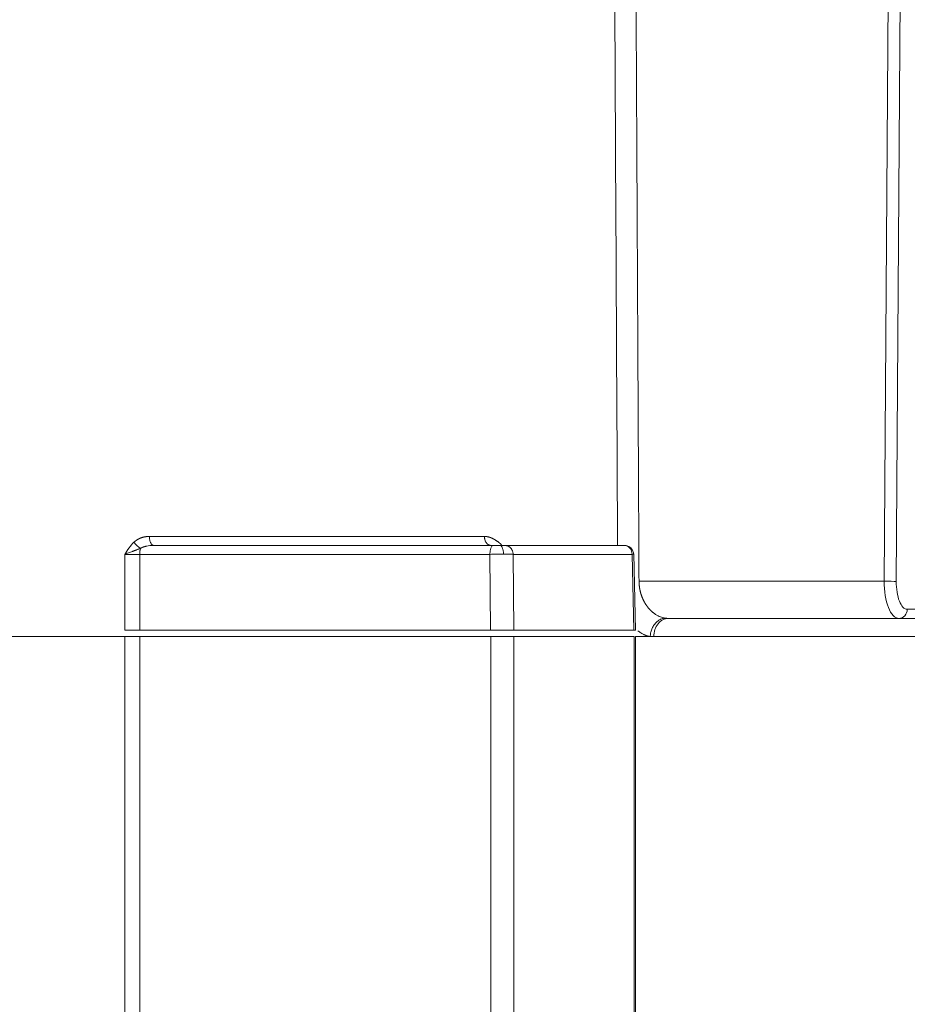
# Model space of a CAD drawing. Header units: millimetres. Extents: x 5437 to 18441, y -4466 to 3128.
# Tile 367 of 497: x 13762 to 13810, y -107 to -53. Entities that reach past the tile are written whole.
import ezdxf

# ---------------------------------------------------------------- set-up
doc = ezdxf.new("R2010")
doc.units = ezdxf.units.MM
doc.layers.add('1', color=7, linetype='Continuous', true_color=0xffffff)
doc.dimstyles.get("Standard").update_dxf_attribs({"dimtxt": 0.18, "dimasz": 0.18, "dimexe": 0.18, "dimexo": 0.0625, "dimgap": 0.09, "dimtad": 0, "dimtih": 1, "dimtoh": 1, "dimdec": 4, "dimzin": 0, "dimdsep": 46, "dimtxsty": 'Standard', "dimcen": 0.09, "dimadec": 0, "dimazin": 0, "dimtfac": 1, "dimtdec": 4, "dimtofl": 0, "dimtmove": 0, "dimatfit": 3, "dimfxl": 1, "dimtolj": 1, "dimtzin": 0, "dimarcsym": 0})

# ---------------------------------------------------------------- blocks, each defined once
blk = doc.blocks.new('*D3')
at = {"color": 0, "lineweight": -2, "transparency": 16777216}
for p, q in [((13674.147, 1169.564), (14135.36, 1169.564)), ((13833.147, -580.436), (14135.36, -580.436))]:
    blk.add_line(p, q, dxfattribs=at)
at = {"color": 0, "lineweight": 0, "transparency": 16777216}
for p, q in [((14135.18, 1089.564), (14135.18, 421.321)), ((14135.18, -500.436), (14135.18, 167.808))]:
    blk.add_line(p, q, dxfattribs=at)
at = {"color": 0, "lineweight": 20, "transparency": 16777216}
for points in [[(14121.847, 1089.564), (14148.514, 1089.564), (14135.18, 1169.564)], [(14121.847, -500.436), (14148.514, -500.436), (14135.18, -580.436)]]:
    blk.add_solid(points, dxfattribs=at)
at = {"layer": 'Defpoints', "color": 0, "lineweight": 20, "transparency": 16777216}
for p in [(13674.085, 1169.564), (13833.085, -580.436), (14135.18, -580.436)]:
    blk.add_point(p, dxfattribs=at)
at = {"color": 0, "lineweight": 20, "transparency": 16777216, "insert": (14135.18, 294.564), "char_height": 80, "attachment_point": 5, "rotation": 270}
blk.add_mtext('\\A1;1750', dxfattribs=at)
blk = doc.blocks.new('*D4')
at = {"color": 0, "lineweight": -2, "transparency": 16777216}
for p, q in [((13346.81, 234.502), (13346.81, -825.635)), ((13857.587, -64.498), (13857.587, -825.635))]:
    blk.add_line(p, q, dxfattribs=at)
at = {"color": 0, "lineweight": 0, "transparency": 16777216}
for p, q in [((13426.81, -825.455), (13508.775, -825.455)), ((13777.587, -825.455), (13695.622, -825.455))]:
    blk.add_line(p, q, dxfattribs=at)
at = {"color": 0, "lineweight": 20, "transparency": 16777216}
for points in [[(13426.81, -812.121), (13426.81, -838.788), (13346.81, -825.455)], [(13777.587, -812.121), (13777.587, -838.788), (13857.587, -825.455)]]:
    blk.add_solid(points, dxfattribs=at)
at = {"layer": 'Defpoints', "color": 0, "lineweight": 20, "transparency": 16777216}
for p in [(13346.81, 234.564), (13857.587, -64.436), (13346.81, -825.455)]:
    blk.add_point(p, dxfattribs=at)
at = {"color": 0, "lineweight": 20, "transparency": 16777216, "insert": (13602.199, -825.455), "char_height": 80, "attachment_point": 5}
blk.add_mtext('\\A1;515', dxfattribs=at)

msp = doc.modelspace()

# ---------------------------------------------------------------- linework, layer by layer
at = {"layer": '1', "color": 0, "lineweight": 20}
for p, q in [((13809.03626, -83.40076), (13809.50218, -16.40076)), ((13810.15995, -16.40948), (13809.69403, -83.40948)), ((13768.77359, -80.94439), (13787.1328, -80.94439)), ((13769.01069, -81.43566), (13787.60925, -81.43566)), ((13788.24538, -81.43566), (13794.76661, -81.43566)), ((13787.43166, -81.92694), (13768.24207, -81.92694)), ((13787.47063, -86.08566), (13787.43166, -81.92694)), ((13788.70392, -81.92694), (13788.7429, -86.08566)), ((13795.22515, -81.92694), (13788.70392, -81.92694)), ((13795.32065, -86.08566), (13795.22515, -81.92694)), ((13795.40344, -86.08566), (13795.30732, -81.8999)), ((13795.59967, -83.40076), (13809.03626, -83.40076)), ((13810.29153, -84.93566), (13810.94556, -84.93566)), ((13809.83293, -85.43566), (13797.20378, -85.43566)), ((13810.94645, -85.43566), (13809.83293, -85.43566)), ((13787.47063, -86.08566), (13768.24657, -86.08566)), ((13788.7429, -86.08566), (13787.47063, -86.08566)), ((13795.32065, -86.08566), (13788.7429, -86.08566)), ((13795.32065, -86.08566), (13795.40344, -86.08566)), ((13751.08449, -86.43566), (13767.43334, -86.43566)), ((13767.43334, -86.43566), (13768.24701, -86.43566)), ((13767.43334, -169.43566), (13767.43334, -86.43566)), ((13787.47378, -86.43566), (13768.24701, -86.43566)), ((13768.24701, -86.43566), (13768.24701, -169.43566)), ((13787.47378, -169.43566), (13787.47378, -86.43566)), ((13788.74624, -86.43566), (13788.74624, -169.43566)), ((13788.74624, -86.43566), (13795.32863, -86.43566)), ((13795.32863, -169.43566), (13795.32863, -86.43566)), ((13796.21118, -86.43566), (13795.41135, -86.43566)), ((13795.41141, -169.43566), (13795.41141, -86.43566)), ((13796.21118, -86.43566), (13796.41414, -86.43566)), ((13796.41414, -86.43566), (13813.71776, -86.43566))]:
    msp.add_line(p, q, dxfattribs=at)
for centre, major_axis, ratio, start_param, end_param in [((13787.60925, -81.93566), (0, 0.5), 0.35524306, 0, 1.55334303), ((13794.76661, -81.93566), (0, 0.5), 0.91721347, 4.72984227, 6.28318531), ((13809.83293, -83.43566), (0, -2), 0.39839611, 4.69493569, 6.28318531), ((13809.23542, -83.40948), (-0.49999, 0.00348), 0.01600758, 3.55141584, 5.12221216), ((13810.29153, -83.43566), (0, 1.5), 0.39839611, 1.55334304, 3.14159265), ((13809.83293, -84.93566), (0, -0.5), 0.91721347, 0, 1.57079633), ((13797.20378, -86.43566), (0, -1), 0.7896374, 3.14159265, 4.71238898)]:
    msp.add_ellipse(centre, major_axis=major_axis, ratio=ratio, start_param=start_param, end_param=end_param, dxfattribs=at)
for points, degree in [([(13794.42391, -81.43521), (13794.37098, -71.10203), (13794.31775, -60.76884), (13794.26422, -50.43566)], 3), ([(13795.43275, -50.37889), (13795.46634, -56.98326), (13795.49982, -63.58763), (13795.53321, -70.19201), (13795.56649, -76.79638), (13795.59967, -83.40076)], 5), ([(13767.65823, -81.57379), (13767.73982, -81.46062), (13767.82804, -81.35424), (13767.92782, -81.26176)], 3), ([(13768.79119, -81.44823), (13768.74078, -81.45416), (13768.69054, -81.46216), (13768.64058, -81.47213)], 3), ([(13769.01069, -81.43566), (13768.93741, -81.43566), (13768.86413, -81.43989), (13768.79119, -81.44823)], 3), ([(13794.76661, -81.43566), (13794.78155, -81.43566), (13794.7934, -81.43566), (13794.80184, -81.43566), (13794.80664, -81.43566), (13794.80778, -81.43566)], 5), ([(13767.42817, -81.92694), (13767.50151, -81.80718), (13767.57655, -81.68708), (13767.65823, -81.57379)], 3), ([(13767.43299, -86.08566), (13767.43139, -84.69942), (13767.42978, -83.31318), (13767.42817, -81.92694)], 3), ([(13768.24207, -81.92694), (13768.24297, -82.75868), (13768.24387, -83.59043), (13768.24477, -84.42217), (13768.24567, -85.25392), (13768.24657, -86.08566)], 5), ([(13796.37471, -85.12268), (13796.41984, -85.15851), (13796.46568, -85.19153), (13796.51212, -85.22156)], 3), ([(13797.04129, -85.42403), (13797.09577, -85.4318), (13797.14986, -85.43566), (13797.20378, -85.43566)], 3)]:
    msp.add_open_spline(points, degree=degree, dxfattribs=at)
for points, degree, knots in [([(13767.92782, -81.26176), (13767.93169, -81.2582), (13767.93942, -81.25107), (13767.95119, -81.24061), (13767.96308, -81.2303), (13767.97511, -81.22018), (13767.98727, -81.21023), (13767.99956, -81.20045), (13768.01199, -81.19085), (13768.02455, -81.18143), (13768.03724, -81.17218), (13768.05007, -81.1631), (13768.06303, -81.1542), (13768.07612, -81.14547), (13768.08935, -81.13692), (13768.10271, -81.12854), (13768.1162, -81.12034), (13768.12983, -81.11231), (13768.14358, -81.10446), (13768.15747, -81.09678), (13768.1715, -81.08928), (13768.18565, -81.08195), (13768.19994, -81.0748), (13768.21436, -81.06782), (13768.22892, -81.06102), (13768.24361, -81.05439), (13768.25843, -81.04794), (13768.27338, -81.04166), (13768.28846, -81.03555), (13768.30368, -81.02962), (13768.32496, -81.02165), (13768.35239, -81.01199), (13768.38606, -81.00116), (13768.42, -80.99128), (13768.4542, -80.98234), (13768.48866, -80.97434), (13768.52338, -80.96728), (13768.55836, -80.96116), (13768.5936, -80.95599), (13768.6291, -80.95175), (13768.66485, -80.94846), (13768.70087, -80.94612), (13768.73714, -80.94466), (13768.76141, -80.94448), (13768.77359, -80.94439)], 3, [0, 0, 0, 0, 0.0164609, 0.03293042, 0.04941157, 0.06590738, 0.08242086, 0.098955, 0.11551279, 0.13209721, 0.14871122, 0.16535776, 0.18203977, 0.19876015, 0.21552179, 0.23232756, 0.24918031, 0.26608286, 0.283038, 0.30004851, 0.31711714, 0.33424659, 0.35143956, 0.3686987, 0.38602664, 0.40342599, 0.42089929, 0.43844909, 0.45607789, 0.47378815, 0.49158229, 0.53008653, 0.56860592, 0.60716419, 0.64578498, 0.68449184, 0.72330814, 0.76225707, 0.80136157, 0.84064433, 0.8801277, 0.91983373, 0.95978408, 1, 1, 1, 1]), ([(13768.64052, -81.47214), (13768.63358, -81.47359), (13768.6198, -81.47647), (13768.59939, -81.48109), (13768.57939, -81.48587), (13768.5598, -81.49084), (13768.54062, -81.49597), (13768.52185, -81.50127), (13768.5035, -81.50671), (13768.48556, -81.5123), (13768.46803, -81.51802), (13768.45092, -81.52387), (13768.43422, -81.52984), (13768.41794, -81.53591), (13768.40207, -81.54209), (13768.38661, -81.54836), (13768.37156, -81.55471), (13768.35693, -81.56115), (13768.34271, -81.56766), (13768.3289, -81.57423), (13768.31551, -81.58086), (13768.30252, -81.58753), (13768.29405, -81.59209), (13768.28986, -81.59435)], 3, [0, 0, 0, 0, 0.057163, 0.11336056, 0.16859402, 0.22286477, 0.27617427, 0.32852409, 0.37991587, 0.43035133, 0.47983231, 0.52836075, 0.57593871, 0.62256839, 0.66825208, 0.71299228, 0.75679159, 0.79965283, 0.84157897, 0.88257323, 0.922639, 0.96177995, 1, 1, 1, 1]), ([(13787.1328, -80.94439), (13787.13799, -80.9445), (13787.14839, -80.94471), (13787.16397, -80.94537), (13787.17957, -80.94626), (13787.19517, -80.94741), (13787.21077, -80.94883), (13787.22638, -80.9505), (13787.242, -80.95243), (13787.25762, -80.95462), (13787.27325, -80.95706), (13787.28888, -80.95977), (13787.30452, -80.96274), (13787.32017, -80.96596), (13787.33582, -80.96944), (13787.35148, -80.97318), (13787.36714, -80.97718), (13787.38281, -80.98144), (13787.39849, -80.98596), (13787.41417, -80.99073), (13787.42986, -80.99576), (13787.44555, -81.00106), (13787.46125, -81.00661), (13787.47695, -81.01242), (13787.49266, -81.01847), (13787.50311, -81.02272), (13787.50835, -81.02484)], 3, [0, 0, 0, 0, 0.04084703, 0.08172254, 0.1226325, 0.16358285, 0.20457953, 0.24562844, 0.28673548, 0.32790651, 0.36914736, 0.41046385, 0.45186175, 0.4933468, 0.5349247, 0.57660113, 0.61838171, 0.66027202, 0.70227761, 0.74440397, 0.78665656, 0.82904076, 0.87156193, 0.91422538, 0.95703634, 1, 1, 1, 1]), ([(13787.50835, -81.02484), (13787.51304, -81.02682), (13787.52251, -81.03081), (13787.53682, -81.03716), (13787.55138, -81.04387), (13787.56619, -81.05094), (13787.58126, -81.05838), (13787.59657, -81.06618), (13787.61215, -81.07435), (13787.62797, -81.08289), (13787.64405, -81.09179), (13787.66038, -81.10105), (13787.67696, -81.11069), (13787.69379, -81.12068), (13787.71672, -81.13459), (13787.74529, -81.15244), (13787.77901, -81.17439), (13787.81171, -81.19658), (13787.84337, -81.21901), (13787.87404, -81.24163), (13787.89397, -81.25718), (13787.90382, -81.26487)], 3, [0, 0, 0, 0, 0.03393568, 0.06861492, 0.10404245, 0.14022272, 0.17715992, 0.21485798, 0.25332059, 0.29255123, 0.33255318, 0.37332954, 0.41488323, 0.457217, 0.50033347, 0.58846276, 0.67462078, 0.75882931, 0.84111171, 0.92149299, 1, 1, 1, 1]), ([(13787.60925, -81.43566), (13787.6515, -81.43566), (13787.69604, -81.43566), (13787.74204, -81.43566), (13787.81927, -81.43566), (13787.89481, -81.43566), (13787.92467, -81.43566), (13787.95339, -81.43566), (13787.98103, -81.43566)], 5, [0, 0, 0, 0, 0, 0, 0.60104581, 0.60104581, 0.60104581, 1, 1, 1, 1, 1, 1]), ([(13787.90388, -81.26473), (13787.90978, -81.26942), (13787.92163, -81.27886), (13787.93939, -81.29335), (13787.95727, -81.30819), (13787.97524, -81.32338), (13787.99332, -81.33892), (13788.01151, -81.35482), (13788.02979, -81.37107), (13788.04818, -81.38766), (13788.06044, -81.39894), (13788.06659, -81.4046)], 3, [0, 0, 0, 0, 0.10644077, 0.21403326, 0.32278459, 0.43270167, 0.54379117, 0.65605957, 0.76951316, 0.884158, 1, 1, 1, 1]), ([(13787.98103, -81.43566), (13788.02268, -81.43566), (13788.06281, -81.43566), (13788.10044, -81.43566), (13788.15733, -81.43566), (13788.20295, -81.43566), (13788.21932, -81.43566), (13788.23343, -81.43566), (13788.24538, -81.43566)], 5, [0, 0, 0, 0, 0, 0, 0.60102876, 0.60102876, 0.60102876, 1, 1, 1, 1, 1, 1]), ([(13795.30735, -81.92419), (13795.30527, -81.85998), (13795.28583, -81.76776), (13795.2243, -81.65338), (13795.1594, -81.57564), (13795.08022, -81.51251), (13794.96451, -81.45359), (13794.87189, -81.43627), (13794.80767, -81.43566)], 3, [0, 0, 0, 0, 0.23983875, 0.36865248, 0.50009874, 0.63152908, 0.76029857, 1, 1, 1, 1]), ([(13767.84968, -81.76575), (13767.7745, -81.79266), (13767.70166, -81.81993), (13767.56099, -81.87401), (13767.49312, -81.90082), (13767.42816, -81.92694)], 3, [0, 0, 0, 0, 0.5, 0.5, 1, 1, 1, 1]), ([(13768.08745, -81.67404), (13768.07889, -81.67739), (13768.06136, -81.68424), (13768.03448, -81.69468), (13768.00641, -81.70553), (13767.9772, -81.7168), (13767.94685, -81.72848), (13767.9154, -81.74055), (13767.88287, -81.75303), (13767.86088, -81.76146), (13767.84969, -81.76574)], 3, [0, 0, 0, 0, 0.10777506, 0.22056553, 0.33832117, 0.46099375, 0.58853778, 0.72091125, 0.85807629, 1, 1, 1, 1]), ([(13768.28986, -81.59435), (13768.27434, -81.60048), (13768.24239, -81.61309), (13768.19311, -81.63252), (13768.14116, -81.65298), (13768.10565, -81.66691), (13768.08745, -81.67404)], 3, [0, 0, 0, 0, 0.23006337, 0.47358617, 0.73030769, 1, 1, 1, 1]), ([(13788.17519, -81.9236), (13788.11668, -81.92332), (13788.05581, -81.92319), (13787.93157, -81.92322), (13787.86819, -81.92337), (13787.74122, -81.92396), (13787.67763, -81.92438), (13787.55252, -81.92548), (13787.49101, -81.92616), (13787.43166, -81.92694)], 3, [0, 0, 0, 0, 0.25, 0.25, 0.5, 0.5, 0.75, 0.75, 1, 1, 1, 1]), ([(13788.70392, -81.92694), (13788.67861, -81.92616), (13788.64774, -81.92548), (13788.57599, -81.92438), (13788.53511, -81.92396), (13788.44482, -81.92337), (13788.39541, -81.92322), (13788.28985, -81.92319), (13788.2337, -81.92332), (13788.17519, -81.9236)], 3, [0, 0, 0, 0, 0.25, 0.25, 0.5, 0.5, 0.75, 0.75, 1, 1, 1, 1]), ([(13795.23815, -81.92332), (13795.26215, -81.92302), (13795.28016, -81.92288), (13795.30349, -81.92291), (13795.30882, -81.92308), (13795.3066, -81.92371), (13795.29905, -81.92418), (13795.27135, -81.92537), (13795.2512, -81.9261), (13795.22515, -81.92694)], 3, [0, 0, 0, 0, 0.25, 0.25, 0.5, 0.5, 0.75, 0.75, 1, 1, 1, 1]), ([(13795.59967, -83.40076), (13795.59977, -83.40793), (13795.59996, -83.42229), (13795.60049, -83.44384), (13795.6012, -83.46541), (13795.60209, -83.487), (13795.60318, -83.50861), (13795.60445, -83.53024), (13795.60592, -83.55189), (13795.60757, -83.57354), (13795.60942, -83.59521), (13795.61145, -83.61688), (13795.61368, -83.63855), (13795.6161, -83.66023), (13795.61871, -83.6819), (13795.62151, -83.70357), (13795.6245, -83.72523), (13795.62768, -83.74688), (13795.63106, -83.76852), (13795.63463, -83.79015), (13795.63839, -83.81176), (13795.64234, -83.83334), (13795.64649, -83.85491), (13795.65082, -83.87644), (13795.65535, -83.89795), (13795.66008, -83.91943), (13795.66499, -83.94087), (13795.6701, -83.96227), (13795.6754, -83.98363), (13795.6809, -84.00495), (13795.68659, -84.02623), (13795.69247, -84.04745), (13795.69854, -84.06863), (13795.70481, -84.08975), (13795.71127, -84.11081), (13795.71792, -84.13181), (13795.7225, -84.14574), (13795.72479, -84.15271)], 3, [0, 0, 0, 0, 0.02784333, 0.0557226, 0.08363847, 0.11159158, 0.13958257, 0.16761208, 0.19568075, 0.22378922, 0.2519381, 0.28012804, 0.30835966, 0.33663359, 0.36495043, 0.39331082, 0.42171536, 0.45016467, 0.47865936, 0.50720003, 0.53578729, 0.56442174, 0.59310397, 0.62183458, 0.65061416, 0.6794433, 0.70832259, 0.7372526, 0.76623392, 0.79526712, 0.82435278, 0.85349146, 0.88268374, 0.91193017, 0.94123132, 0.97058775, 1, 1, 1, 1]), ([(13795.7248, -84.15273), (13795.72716, -84.15978), (13795.7319, -84.17392), (13795.73926, -84.19503), (13795.74682, -84.21614), (13795.75461, -84.23723), (13795.76262, -84.2583), (13795.77086, -84.27935), (13795.77931, -84.30037), (13795.78799, -84.32135), (13795.7969, -84.3423), (13795.80603, -84.36321), (13795.81538, -84.38407), (13795.82497, -84.40489), (13795.83478, -84.42564), (13795.84481, -84.44634), (13795.85508, -84.46698), (13795.86557, -84.48754), (13795.87629, -84.50804), (13795.88724, -84.52845), (13795.89842, -84.54878), (13795.90983, -84.56903), (13795.92147, -84.58918), (13795.93334, -84.60923), (13795.94545, -84.62918), (13795.95778, -84.64903), (13795.97034, -84.66876), (13795.98314, -84.68837), (13795.99616, -84.70785), (13796.00942, -84.72721), (13796.02291, -84.74643), (13796.03663, -84.76553), (13796.04593, -84.77809), (13796.05059, -84.78439)], 3, [0, 0, 0, 0, 0.02995365, 0.06005596, 0.09030748, 0.12070879, 0.15126043, 0.18196294, 0.21281686, 0.24382273, 0.27498105, 0.30629235, 0.33775713, 0.36937588, 0.4011491, 0.43307727, 0.46516087, 0.49740036, 0.52979622, 0.56234889, 0.59505883, 0.62792647, 0.66095227, 0.69413664, 0.72748001, 0.7609828, 0.79464542, 0.82846828, 0.86245178, 0.89659632, 0.93090228, 0.96537004, 1, 1, 1, 1]), ([(13796.0506, -84.7844), (13796.05476, -84.78995), (13796.06315, -84.80113), (13796.07598, -84.81775), (13796.08908, -84.83438), (13796.10246, -84.851), (13796.11613, -84.86759), (13796.13009, -84.88416), (13796.14433, -84.90069), (13796.15887, -84.91717), (13796.17369, -84.93359), (13796.18881, -84.94995), (13796.20422, -84.96624), (13796.21993, -84.98244), (13796.23594, -84.99855), (13796.25224, -85.01455), (13796.26884, -85.03044), (13796.28574, -85.04621), (13796.30294, -85.06184), (13796.32044, -85.07732), (13796.33824, -85.09264), (13796.35634, -85.10782), (13796.36857, -85.11771), (13796.37471, -85.12268)], 3, [0, 0, 0, 0, 0.04255038, 0.08560564, 0.12916613, 0.1732322, 0.2178042, 0.26288246, 0.30846728, 0.35455898, 0.40115786, 0.4482642, 0.49587828, 0.54400036, 0.59263072, 0.64176959, 0.69141724, 0.74157388, 0.79223976, 0.8434151, 0.89510012, 0.94729501, 1, 1, 1, 1]), ([(13796.51213, -85.22157), (13796.59742, -85.27544), (13796.68464, -85.31969), (13796.86152, -85.38754), (13796.95117, -85.41114), (13797.04129, -85.42403)], 3, [0, 0, 0, 0, 0.5, 0.5, 1, 1, 1, 1]), ([(13768.24657, -86.08566), (13768.18072, -86.08566), (13768.11304, -86.08566), (13768.02615, -86.08566), (13768.00867, -86.08566), (13767.97383, -86.08566), (13767.95642, -86.08566), (13767.90424, -86.08566), (13767.83478, -86.08566), (13767.76554, -86.08566), (13767.71369, -86.08566), (13767.69638, -86.08566), (13767.66202, -86.08566), (13767.645, -86.08566), (13767.56066, -86.08566), (13767.49559, -86.08566), (13767.43299, -86.08566)], 3, [0, 0, 0, 0, 0.25, 0.25, 0.3125, 0.3125, 0.375, 0.375, 0.5, 0.625, 0.625, 0.6875, 0.6875, 0.75, 0.75, 1, 1, 1, 1]), ([(13796.21118, -86.43566), (13796.20516, -86.43459), (13796.19313, -86.43243), (13796.1751, -86.42886), (13796.15707, -86.42503), (13796.13906, -86.42092), (13796.12107, -86.41654), (13796.10309, -86.41189), (13796.08512, -86.40696), (13796.06717, -86.40177), (13796.04922, -86.3963), (13796.0313, -86.39056), (13796.01338, -86.38454), (13795.99548, -86.37826), (13795.9776, -86.3717), (13795.95973, -86.36487), (13795.94187, -86.35776), (13795.92402, -86.35039), (13795.90619, -86.34274), (13795.88838, -86.33482), (13795.84839, -86.31641), (13795.78664, -86.2852), (13795.70391, -86.23703), (13795.62239, -86.18312), (13795.56892, -86.1434), (13795.54242, -86.12261), (13795.54242, -86.12261)], 3, [0, 0, 0, 0, 0.02622876, 0.05245027, 0.07866682, 0.10488072, 0.13109427, 0.15730979, 0.18352957, 0.20975592, 0.23599114, 0.26223753, 0.28849739, 0.31477301, 0.34106667, 0.36738068, 0.3937173, 0.4200788, 0.44646746, 0.47288554, 0.49933528, 0.62469218, 0.74975762, 0.87477443, 0.99998572, 1, 1, 1, 1]), ([(13787.47378, -86.43566), (13787.56537, -86.43566), (13787.66122, -86.43566), (13787.7595, -86.43566), (13787.95692, -86.43566), (13788.14828, -86.43566), (13788.2405, -86.43566), (13788.41424, -86.43566), (13788.56023, -86.43566), (13788.62469, -86.43566), (13788.68537, -86.43566), (13788.7328, -86.43566), (13788.73741, -86.43566), (13788.74189, -86.43566), (13788.74624, -86.43566)], 5, [0, 0, 0, 0, 0, 0, 0.32141316, 0.32141316, 0.32141316, 0.6428263, 0.6428263, 0.6428263, 0.96423945, 0.96423945, 0.96423945, 1, 1, 1, 1, 1, 1])]:
    msp.add_open_spline(points, degree=degree, knots=knots, dxfattribs=at)
for points, weights in [([(13767.92782, -81.26176), (13768.09159, -81.48699), (13768.28986, -81.59435)], [1, 0.864914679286, 1]), ([(13768.77359, -80.94439), (13768.77766, -81.43566), (13769.01069, -81.43566)], [1, 0.713250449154, 1]), ([(13787.1328, -80.94439), (13787.13867, -81.43566), (13787.47491, -81.43566)], [1, 0.713250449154, 1]), ([(13787.98103, -81.43566), (13788.17062, -81.43566), (13788.17519, -81.9236)], [1, 0.715584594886, 1]), ([(13788.24538, -81.43566), (13788.69605, -81.43566), (13788.70392, -81.92694)], [1, 0.713250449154, 1]), ([(13768.24207, -81.92694), (13767.8248, -81.93041), (13767.42817, -81.92694)], [1, 0.913157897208, 1]), ([(13768.28986, -81.59435), (13768.24326, -81.73479), (13768.24207, -81.92694)], [0.857017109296, 0.864120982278, 1]), ([(13797.04129, -85.42403), (13796.26129, -85.45093), (13796.21118, -86.43566)], [1, 0.710552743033, 1])]:
    msp.add_rational_spline(points, weights, degree=2, dxfattribs=at)

# ---------------------------------------------------------------- dimensions: what is measured, and where the dimension line sits
at = {"color": 0, "lineweight": 20}
dim = msp.add_linear_dim(base=(14135.18029, -580.43566), p1=(13674.08476, 1169.56434), p2=(13833.08476, -580.43566), angle=90, dimstyle='Standard', override={"dimtxt": 80, "dimasz": 80, "dimdec": 0, "dimlwd": 0}, dxfattribs=at)
dim.commit()
dim.dimension.update_dxf_attribs({"geometry": '*D3', "text_midpoint": (14135.18029, 294.56434), "text_rotation": 270})
dim = msp.add_linear_dim(base=(13346.81039, -825.45454), p1=(13857.58667, -64.43566), p2=(13346.81039, 234.56434), text='515', dimstyle='Standard', override={"dimtxt": 80, "dimasz": 80, "dimdec": 0, "dimlwd": 0}, dxfattribs=at)
dim.commit()
dim.dimension.update_dxf_attribs({"geometry": '*D4', "text_midpoint": (13602.19853, -825.45454)})

doc.saveas('drawing.dxf')
